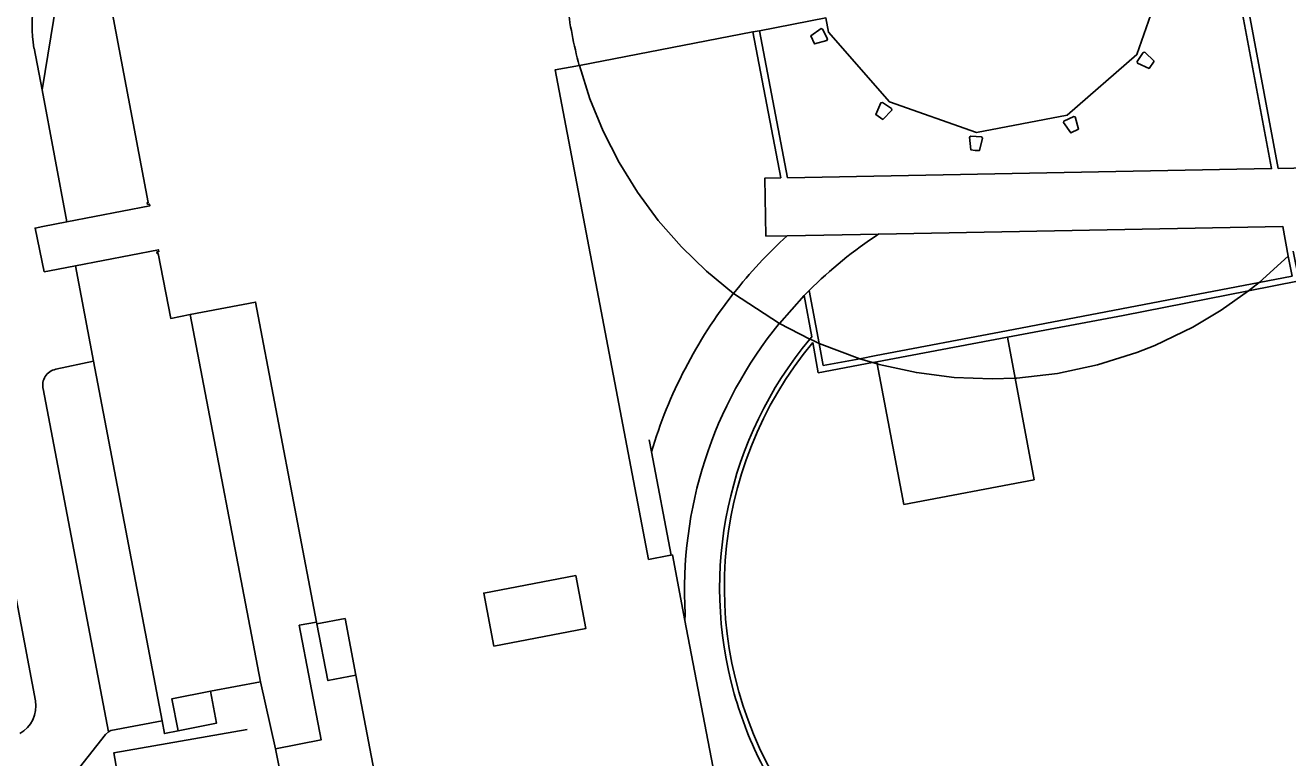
# Model space of a CAD drawing. Extents: x 158087 to 159494, y 382905 to 383981.
# Drawn here: x 159059.7 to 159174.9, y 383752.8 to 383819.7 of the extents above; entities that cross this region are included whole.
import ezdxf

# ---------------------------------------------------------------- set-up
doc = ezdxf.new("R2010")
doc.units = 0
for name, color, linetype in [('IMGEO_Meer_plas_ven_vijver', 7, 'Continuous'), ('IMGEO_Muur', 7, 'Continuous'), ('IMGEO_Pand', 7, 'Continuous'), ('IMGEO_Pand_overbouw', 7, 'Continuous'), ('IMGEO_Parkeervlak_gesloten', 7, 'Continuous'), ('IMGEO_Rijbaan_lokaal_gesloten', 7, 'Continuous'), ('IMGEO_Voetpad_gesloten', 7, 'Continuous'), ('IMGEO_Voetpad_open', 7, 'Continuous')]:
    doc.layers.add(name, color=color, linetype=linetype)

msp = doc.modelspace()

# ---------------------------------------------------------------- linework, layer by layer
at = {"layer": 'IMGEO_Meer_plas_ven_vijver'}
msp.add_lwpolyline([(159149.32, 383791.2), (159150.02, 383787.46), (159151.74, 383778.19), (159139.86, 383775.93), (159137.43, 383788.76), (159137.4, 383788.96)], dxfattribs=at)
at = {"layer": 'IMGEO_Muur'}
for points in [[(159126.68, 383819.18), (159129.24, 383805.76), (159173.41, 383806.6), (159169.47, 383827.56)], [(159170.07, 383827.67), (159174.02, 383806.61), (159181.23, 383806.74), (159182.66, 383806.77), (159189.39, 383806.9), (159207.89, 383807.25), (159207.99, 383801.95), (159205.23, 383801.9)], [(159129.2, 383800.47), (159127.26, 383800.43), (159127.17, 383805.73), (159128.62, 383805.76), (159126.08, 383819.07)], [(159131.2, 383795.46), (159132.11, 383790.64), (159132.49, 383788.62), (159135.82, 383789.24), (159137.31, 383789.52), (159149.21, 383791.79), (159172.28, 383796.2), (159175.27, 383796.78), (159174.93, 383798.59), (159174.42, 383801.31), (159137.56, 383800.62)], [(159137.56, 383800.62), (159129.2, 383800.47)], [(159175.39, 383799.05), (159175.92, 383796.34), (159171.31, 383795.43), (159159.87, 383793.19), (159149.32, 383791.2)], [(159130.76, 383795.01), (159131.2, 383795.46)], [(159131.27, 383791.02), (159131.44, 383791.23), (159130.76, 383795.01)], [(159137.4, 383788.96), (159136.99, 383788.89), (159132.04, 383787.95), (159131.54, 383790.72)], [(159149.32, 383791.2), (159137.4, 383788.96)], [(159116.61, 383781.83), (159116.82, 383780.74)], [(159116.82, 383780.74), (159118.62, 383771.31)], [(159079.92, 383755.39), (159067.77, 383753.26), (159068.71, 383747.88), (159080.81, 383750)]]:
    msp.add_lwpolyline(points, dxfattribs=at)
for centre, radius, start, end in [((159158.52, 383768.3), 35.48, 140.1706, 195.7943), ((159158.52, 383768.35), 35.05, 140.3369, 211.5604), ((159158.72, 383768.38), 35.7, 195.8374, 207.3215)]:
    msp.add_arc(centre, radius, start, end, dxfattribs=at)
at = {"layer": 'IMGEO_Pand'}
for points in [[(159109.15, 383821.7), (159106.94, 383821.27), (159106.33, 383824.47), (159106.94, 383824.58), (159105.61, 383831.59), (159096.15, 383829.78), (159096.26, 383829.2), (159067.08, 383823.65), (159070.91, 383803.49), (159070.81, 383803.47), (159070.84, 383803.32), (159071.01, 383803.35), (159071.04, 383803.18), (159063.48, 383801.73)], [(159126.68, 383819.18), (159132.74, 383820.35), (159132.99, 383819.06), (159138.53, 383812.7), (159146.47, 383809.89), (159154.75, 383811.47), (159161.12, 383817), (159163.89, 383824.96), (159163.61, 383826.42), (159169.47, 383827.56)], [(159126.08, 383819.07), (159126.68, 383819.18)], [(159132.44, 383819.32), (159132.31, 383819.38), (159131.36, 383818.7), (159131.71, 383817.98), (159132.83, 383818.3), (159132.87, 383818.44), (159132.44, 383819.32)], [(159110.24, 383816.02), (159126.08, 383819.07)], [(159162.68, 383816.4), (159161.84, 383817.22), (159161.7, 383817.18), (159161.15, 383816.37), (159161.17, 383816.22), (159162.23, 383815.74), (159162.68, 383816.4)], [(159118.62, 383771.31), (159118.42, 383771.27), (159116.56, 383770.92), (159108.02, 383815.6), (159110.24, 383816.02)], [(159138.75, 383811.92), (159138.71, 383812.07), (159137.9, 383812.62), (159137.76, 383812.6), (159137.28, 383811.53), (159137.94, 383811.08), (159138.75, 383811.92)], [(159155.49, 383811.32), (159155.35, 383811.36), (159154.46, 383810.93), (159154.41, 383810.79), (159155.08, 383809.85), (159155.8, 383810.19), (159155.49, 383811.32)], [(159147.04, 383809.38), (159146.94, 383809.49), (159145.96, 383809.56), (159145.85, 383809.47), (159145.96, 383808.31), (159146.36, 383808.25), (159146.76, 383808.25), (159147.04, 383809.38)], [(159064.26, 383797.73), (159061.9, 383797.27), (159061.42, 383797.18), (159060.57, 383801.17), (159061.27, 383801.3), (159063.48, 383801.73)], [(159064.26, 383797.73), (159071.83, 383799.18), (159071.86, 383799.01), (159071.69, 383798.98), (159071.72, 383798.82), (159071.82, 383798.84), (159072.95, 383792.92), (159074.74, 383793.26)], [(159074.74, 383793.26), (159080.69, 383794.4), (159086.25, 383765.19)], [(159119.88, 383765.33), (159118.74, 383771.33), (159118.62, 383771.31)], [(159109.92, 383769.44), (159110.84, 383764.61), (159102.44, 383763.01), (159101.51, 383767.84), (159109.92, 383769.44)], [(159086.28, 383765.04), (159086.25, 383765.19)], [(159086.28, 383765.04), (159088.86, 383765.52), (159089.85, 383760.36)], [(159122.56, 383751.26), (159119.88, 383765.33)], [(159098.55, 383740.97), (159098.44, 383741.57), (159095.7, 383741.04), (159095.19, 383743.79), (159097.92, 383744.33), (159097.5, 383746.45), (159092.68, 383745.54), (159089.85, 383760.36)], [(159076.57, 383758.88), (159073.06, 383758.19), (159073.64, 383755.27)], [(159076.57, 383758.88), (159077.14, 383755.97), (159073.64, 383755.27)]]:
    msp.add_lwpolyline(points, dxfattribs=at)
msp.add_arc((159146.71, 383825.95), 37.81, 186.4631, 195.227, dxfattribs=at)
at = {"layer": 'IMGEO_Pand_overbouw'}
msp.add_lwpolyline([(159163.89, 383824.96), (159161.12, 383817), (159154.75, 383811.47), (159146.47, 383809.89), (159138.53, 383812.7), (159132.99, 383819.06), (159132.74, 383820.35), (159126.68, 383819.18), (159126.08, 383819.07), (159110.24, 383816.02), (159111.2, 383812.97), (159112.41, 383810.01), (159113.86, 383807.16), (159115.54, 383804.44), (159117.44, 383801.87), (159119.55, 383799.46), (159121.85, 383797.23), (159124.32, 383795.2), (159128.49, 383792.46), (159131.27, 383791.02), (159131.5, 383790.92), (159132.11, 383790.64), (159135.82, 383789.24), (159136.99, 383788.89), (159137.43, 383788.76), (159137.6, 383788.72), (159140.99, 383787.97), (159144.43, 383787.52), (159147.9, 383787.39), (159150.02, 383787.46), (159150.15, 383787.47), (159153.87, 383787.89), (159157.53, 383788.67), (159161.1, 383789.81), (159162.76, 383790.44), (159166.21, 383792.11), (159168.82, 383793.66), (159171.31, 383795.43), (159172.28, 383796.2), (159174.93, 383798.59)], dxfattribs=at)
at = {"layer": 'IMGEO_Parkeervlak_gesloten'}
msp.add_lwpolyline([(159072.17, 383756.17), (159065.92, 383789)], dxfattribs=at)
at = {"layer": 'IMGEO_Rijbaan_lokaal_gesloten'}
for points in [[(159061.21, 383813.77), (159060.48, 383817.59)], [(159063.48, 383801.73), (159061.21, 383813.77)], [(159065.92, 383789), (159064.26, 383797.73)], [(159074.74, 383793.26), (159081.15, 383759.73)], [(159062.46, 383788.28), (159065.92, 383789)], [(159067.27, 383755.18), (159061.31, 383786.48)], [(159055.43, 383785.26), (159060.63, 383758)], [(159086.25, 383765.19), (159084.68, 383764.9), (159086.67, 383754.44), (159082.52, 383753.62)], [(159089.85, 383760.36), (159087.3, 383759.85), (159086.28, 383765.04)], [(159082.52, 383753.62), (159081.15, 383759.73)], [(159064.62, 383751.91), (159066.99, 383754.92), (159067.27, 383755.18)], [(159082.52, 383753.62), (159083.17, 383750.32), (159083.24, 383750)]]:
    msp.add_lwpolyline(points, dxfattribs=at)
for centre, radius, start, end in [((159073.56, 383819.68), 13.25, 170.4623, 189.0832), ((159062.74, 383786.83), 1.47, 101.0243, 194.0785), ((159057.75, 383757.55), 2.91, 299.3684, 8.9826)]:
    msp.add_arc(centre, radius, start, end, dxfattribs=at)
at = {"layer": 'IMGEO_Voetpad_gesloten'}
for points in [[(159130.76, 383795.01), (159128.49, 383792.46)], [(159116.82, 383780.74), (159118.62, 383771.31)], [(159119.9, 383765.91), (159119.88, 383765.33)]]:
    msp.add_lwpolyline(points, dxfattribs=at)
for centre, radius, start, end in [((159158.73, 383768.15), 43.77, 132.4219, 141.8328), ((159159.78, 383766.75), 40.51, 123.2615, 134.8685), ((159158.64, 383768.24), 43.65, 141.8442, 163.352), ((159158.35, 383768.15), 38.51, 140.8532, 183.3301)]:
    msp.add_arc(centre, radius, start, end, dxfattribs=at)
at = {"layer": 'IMGEO_Voetpad_open'}
for points in [[(159061.21, 383813.77), (159063.06, 383824.99)], [(159081.15, 383759.73), (159076.57, 383758.88)], [(159072.17, 383756.17), (159067.48, 383755.29), (159067.27, 383755.18)], [(159073.64, 383755.27), (159072.38, 383755.01), (159072.17, 383756.17)]]:
    msp.add_lwpolyline(points, dxfattribs=at)

doc.saveas('drawing.dxf')
